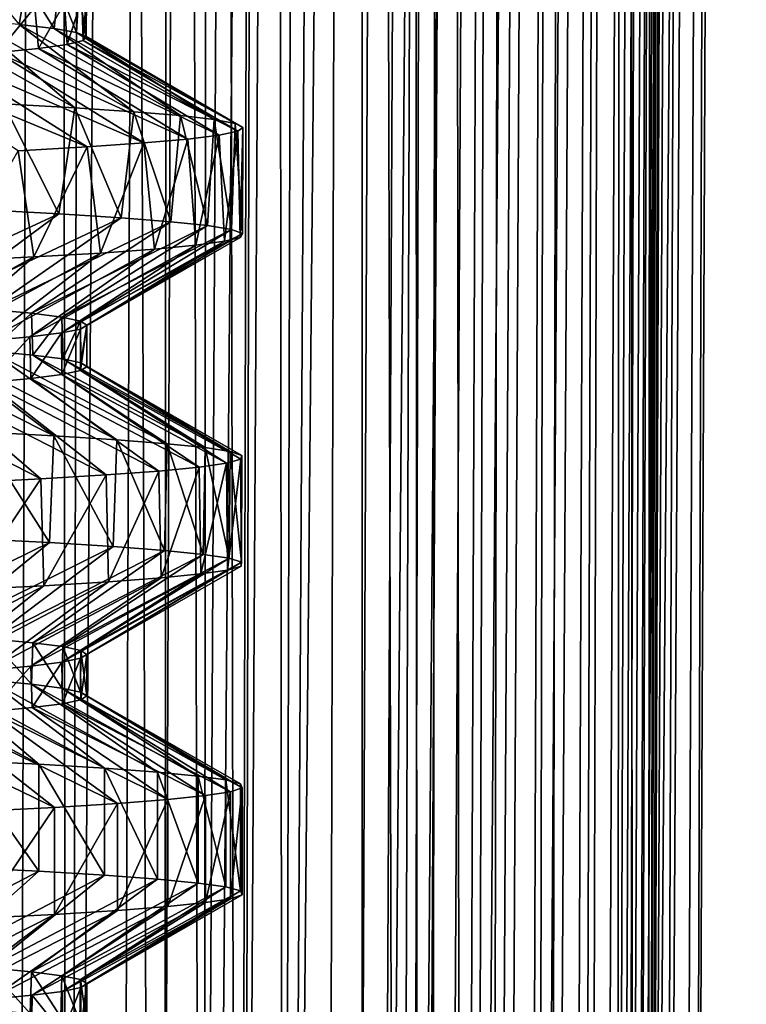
# Model space of a CAD drawing. Header units: millimetres. Extents: x -39 to 39, y -2 to 145.
# Tile 650 of 656: x 12.99 to 17.41, y 53.35 to 59.33. Entities that reach past the tile are written whole.
import ezdxf

# ---------------------------------------------------------------- set-up
doc = ezdxf.new("R2010")
doc.units = ezdxf.units.MM
doc.header["$LTSCALE"] = 65.185185
for name, color, linetype in [('12', 7, 'CONTINUOUS'), ('16', 7, 'CONTINUOUS'), ('160', 7, 'CONTINUOUS'), ('161', 7, 'CONTINUOUS'), ('162', 7, 'CONTINUOUS'), ('163', 7, 'CONTINUOUS'), ('179', 7, 'CONTINUOUS'), ('180', 7, 'CONTINUOUS'), ('50', 7, 'CONTINUOUS'), ('51', 7, 'CONTINUOUS'), ('52', 7, 'CONTINUOUS'), ('53', 7, 'CONTINUOUS'), ('76', 7, 'CONTINUOUS'), ('77', 7, 'CONTINUOUS'), ('78', 7, 'CONTINUOUS'), ('79', 7, 'CONTINUOUS'), ('80', 7, 'CONTINUOUS'), ('81', 7, 'CONTINUOUS'), ('82', 7, 'CONTINUOUS')]:
    doc.layers.add(name, color=color, linetype=linetype)

msp = doc.modelspace()

# ---------------------------------------------------------------- linework, layer by layer
at = {"layer": '12', "color": 7, "linetype": 'Continuous'}
for points in [[(12.475, 121, -11.6881), (13.2165, 121, -10.8427), (12.297, 38.299, -11.4554), (12.475, 121, -11.6881)], [(12.297, 38.299, -11.4554), (13.2165, 121, -10.8427), (12.6355, 38.299, -11.0809), (12.297, 38.299, -11.4554)], [(12.6355, 38.299, -11.0809), (13.2165, 121, -10.8427), (12.9627, 38.299, -10.6964), (12.6355, 38.299, -11.0809)], [(12.9627, 38.299, -10.6964), (13.2165, 121, -10.8427), (13.2781, 38.299, -10.3022), (12.9627, 38.299, -10.6964)], [(13.2165, 121, -10.8427), (13.9007, 121, -9.9504), (13.2781, 38.299, -10.3022), (13.2165, 121, -10.8427)], [(13.2781, 38.299, -10.3022), (13.9007, 121, -9.9504), (13.5815, 38.299, -9.8987), (13.2781, 38.299, -10.3022)], [(13.9007, 121, -9.9504), (13.8727, 38.2987, -9.4864), (13.5815, 38.299, -9.8987), (13.9007, 121, -9.9504)], [(14.5125, 121, 9.0347), (14.0731, 38.2987, 9.1864), (14.3428, 38.299, 8.7594), (14.5125, 121, 9.0347)], [(14.5995, 38.299, 8.3246), (14.5125, 121, 9.0347), (14.3428, 38.299, 8.7594), (14.5995, 38.299, 8.3246)], [(15.0751, 121, 8.0611), (14.5125, 121, 9.0347), (14.5995, 38.299, 8.3246), (15.0751, 121, 8.0611)], [(14.843, 38.299, 7.8822), (15.0751, 121, 8.0611), (14.5995, 38.299, 8.3246), (14.843, 38.299, 7.8822)], [(15.073, 38.299, 7.4328), (15.0751, 121, 8.0611), (14.843, 38.299, 7.8822), (15.073, 38.299, 7.4328)], [(15.2895, 38.299, 6.9767), (15.0751, 121, 8.0611), (15.073, 38.299, 7.4328), (15.2895, 38.299, 6.9767)], [(15.5724, 121, 7.0526), (15.0751, 121, 8.0611), (15.2895, 38.299, 6.9767), (15.5724, 121, 7.0526)], [(15.1518, 38.2987, -7.2709), (15.5676, 121, -7.0632), (15.3633, 38.299, -6.8127), (15.1518, 38.2987, -7.2709)], [(15.4921, 38.299, 6.5144), (15.5724, 121, 7.0526), (15.2895, 38.299, 6.9767), (15.4921, 38.299, 6.5144)], [(15.5676, 121, -7.0632), (15.9983, 121, -6.0244), (15.3633, 38.299, -6.8127), (15.5676, 121, -7.0632)], [(15.3633, 38.299, -6.8127), (15.9983, 121, -6.0244), (15.561, 38.299, -6.3482), (15.3633, 38.299, -6.8127)], [(15.6808, 38.299, 6.0462), (15.5724, 121, 7.0526), (15.4921, 38.299, 6.5144), (15.6808, 38.299, 6.0462)], [(15.561, 38.299, -6.3482), (15.9983, 121, -6.0244), (15.7446, 38.299, -5.878), (15.561, 38.299, -6.3482)], [(16.0024, 121, 6.0135), (15.5724, 121, 7.0526), (15.6808, 38.299, 6.0462), (16.0024, 121, 6.0135)], [(15.8553, 38.2987, 5.5726), (16.0024, 121, 6.0135), (15.6808, 38.299, 6.0462), (15.8553, 38.2987, 5.5726)], [(15.9983, 121, -6.0244), (16.3597, 121, -4.9596), (15.7446, 38.299, -5.878), (15.9983, 121, -6.0244)], [(15.7446, 38.299, -5.878), (16.3597, 121, -4.9596), (15.9141, 38.299, -5.4024), (15.7446, 38.299, -5.878)], [(15.9141, 38.299, -5.4024), (16.3597, 121, -4.9596), (16.0692, 38.299, -4.9219), (15.9141, 38.299, -5.4024)], [(16.0692, 38.299, -4.9219), (16.3597, 121, -4.9596), (16.2098, 38.299, -4.437), (16.0692, 38.299, -4.9219)], [(16.3597, 121, -4.9596), (16.6504, 121, -3.8734), (16.2098, 38.299, -4.437), (16.3597, 121, -4.9596)], [(16.2098, 38.299, -4.437), (16.6504, 121, -3.8734), (16.3357, 38.299, -3.948), (16.2098, 38.299, -4.437)], [(16.6504, 121, -3.8734), (16.447, 38.2987, -3.4554), (16.3357, 38.299, -3.948), (16.6504, 121, -3.8734)], [(16.8652, 121, 2.7933), (16.5174, 38.2987, 3.1016), (16.603, 38.299, 2.6043), (16.8652, 121, 2.7933)], [(16.6738, 38.299, 2.1045), (16.8652, 121, 2.7933), (16.603, 38.299, 2.6043), (16.6738, 38.299, 2.1045)], [(17.0124, 121, 1.6785), (16.8652, 121, 2.7933), (16.6738, 38.299, 2.1045), (17.0124, 121, 1.6785)], [(16.7294, 38.299, 1.6028), (17.0124, 121, 1.6785), (16.6738, 38.299, 2.1045), (16.7294, 38.299, 1.6028)], [(16.77, 38.299, 1.0996), (17.0124, 121, 1.6785), (16.7294, 38.299, 1.6028), (16.77, 38.299, 1.0996)], [(16.7955, 38.299, 0.5954), (17.0124, 121, 1.6785), (16.77, 38.299, 1.0996), (16.7955, 38.299, 0.5954)], [(16.7809, 38.2987, -0.9191), (17.0856, 121, -0.5681), (16.8009, 38.299, -0.4145), (16.7809, 38.2987, -0.9191)], [(17.0859, 121, 0.5564), (17.0124, 121, 1.6785), (16.7955, 38.299, 0.5954), (17.0859, 121, 0.5564)], [(16.8058, 38.299, 0.0905), (17.0859, 121, 0.5564), (16.7955, 38.299, 0.5954), (16.8058, 38.299, 0.0905)], [(17.0856, 121, -0.5681), (17.0859, 121, 0.5564), (16.8009, 38.299, -0.4145), (17.0856, 121, -0.5681)], [(16.8009, 38.299, -0.4145), (17.0859, 121, 0.5564), (16.8058, 38.299, 0.0905), (16.8009, 38.299, -0.4145)]]:
    msp.add_3dface(points, dxfattribs=at)
at = {"layer": '16', "color": 7, "linetype": 'Continuous'}
for points in [[(12.7623, 59.5695, -4.0846), (12.9902, 59.2968, -3.2886), (13.0321, 59.5457, -3.1185), (12.7623, 59.5695, -4.0846)], [(12.9902, 59.2968, -3.2886), (13.2028, 59.2725, -2.2904), (13.0321, 59.5457, -3.1185), (12.9902, 59.2968, -3.2886)], [(13.0321, 59.5457, -3.1185), (13.2028, 59.2725, -2.2904), (13.2286, 59.5219, -2.1365), (13.0321, 59.5457, -3.1185)], [(13.2028, 59.2725, -2.2904), (13.3388, 59.2483, -1.2788), (13.2286, 59.5219, -2.1365), (13.2028, 59.2725, -2.2904)], [(13.2286, 59.5219, -2.1365), (13.3388, 59.2483, -1.2788), (13.3514, 59.498, -1.1406), (13.2286, 59.5219, -2.1365)], [(13.3707, 59.4498, 0.8855), (13.2817, 59.1755, 1.7767), (13.2653, 59.4257, 1.8951), (13.3707, 59.4498, 0.8855)], [(13.3784, 59.1998, 0.7606), (13.2817, 59.1755, 1.7767), (13.3707, 59.4498, 0.8855), (13.3784, 59.1998, 0.7606)], [(13.3388, 59.2483, -1.2788), (13.3975, 59.224, -0.2599), (13.3514, 59.498, -1.1406), (13.3388, 59.2483, -1.2788)], [(13.3514, 59.498, -1.1406), (13.3975, 59.224, -0.2599), (13.3994, 59.474, -0.1301), (13.3514, 59.498, -1.1406)], [(13.3994, 59.474, -0.1301), (13.3784, 59.1998, 0.7606), (13.3707, 59.4498, 0.8855), (13.3994, 59.474, -0.1301)], [(13.3975, 59.224, -0.2599), (13.3784, 59.1998, 0.7606), (13.3994, 59.474, -0.1301), (13.3975, 59.224, -0.2599)], [(13.084, 59.4016, 2.8931), (12.8581, 59.127, 3.7721), (12.8297, 59.3777, 3.8677), (13.084, 59.4016, 2.8931)], [(13.1079, 59.1513, 2.7825), (12.8581, 59.127, 3.7721), (13.084, 59.4016, 2.8931), (13.1079, 59.1513, 2.7825)], [(13.2653, 59.4257, 1.8951), (13.1079, 59.1513, 2.7825), (13.084, 59.4016, 2.8931), (13.2653, 59.4257, 1.8951)], [(13.2817, 59.1755, 1.7767), (13.1079, 59.1513, 2.7825), (13.2653, 59.4257, 1.8951), (13.2817, 59.1755, 1.7767)], [(12.8065, 57.566, -3.9437), (12.8152, 57.3122, -3.9153), (13.0638, 57.5423, -2.9826), (12.8065, 57.566, -3.9437)], [(12.8152, 57.3122, -3.9153), (13.0718, 57.2885, -2.9477), (13.0638, 57.5423, -2.9826), (12.8152, 57.3122, -3.9153)], [(13.0638, 57.5423, -2.9826), (13.0718, 57.2885, -2.9477), (13.249, 57.5187, -2.006), (13.0638, 57.5423, -2.9826)], [(13.0718, 57.2885, -2.9477), (13.2543, 57.2648, -1.9706), (13.249, 57.5187, -2.006), (13.0718, 57.2885, -2.9477)], [(13.249, 57.5187, -2.006), (13.2543, 57.2648, -1.9706), (13.3619, 57.4949, -1.0097), (13.249, 57.5187, -2.006)], [(13.2543, 57.2648, -1.9706), (13.364, 57.2412, -0.9819), (13.3619, 57.4949, -1.0097), (13.2543, 57.2648, -1.9706)], [(13.3619, 57.4949, -1.0097), (13.364, 57.2412, -0.9819), (13.4, 57.4709, 0.0011), (13.3619, 57.4949, -1.0097)], [(13.2462, 57.4226, 2.0245), (13.0608, 57.1461, 2.9961), (13.0551, 57.3985, 3.0206), (13.2462, 57.4226, 2.0245)], [(13.2486, 57.17, 2.0086), (13.0608, 57.1461, 2.9961), (13.2462, 57.4226, 2.0245), (13.2486, 57.17, 2.0086)], [(13.3616, 57.4468, 1.0143), (13.2486, 57.17, 2.0086), (13.2462, 57.4226, 2.0245), (13.3616, 57.4468, 1.0143)], [(13.3619, 57.1938, 1.0102), (13.2486, 57.17, 2.0086), (13.3616, 57.4468, 1.0143), (13.3619, 57.1938, 1.0102)], [(13.4, 57.4709, 0.0011), (13.3619, 57.1938, 1.0102), (13.3616, 57.4468, 1.0143), (13.4, 57.4709, 0.0011)], [(13.4, 57.2176, 0.0123), (13.3619, 57.1938, 1.0102), (13.4, 57.4709, 0.0011), (13.4, 57.2176, 0.0123)], [(13.364, 57.2412, -0.9819), (13.4, 57.2176, 0.0123), (13.4, 57.4709, 0.0011), (13.364, 57.2412, -0.9819)], [(13.0551, 57.3985, 3.0206), (12.8, 57.1223, 3.9647), (12.7909, 57.3746, 3.994), (13.0551, 57.3985, 3.0206)], [(13.0608, 57.1461, 2.9961), (12.8, 57.1223, 3.9647), (13.0551, 57.3985, 3.0206), (13.0608, 57.1461, 2.9961)], [(13.0637, 55.2893, -2.9833), (12.8152, 55.5653, -3.9153), (12.8054, 55.313, -3.9475), (13.0637, 55.2893, -2.9833)], [(13.0718, 55.5415, -2.9477), (12.8152, 55.5653, -3.9153), (13.0637, 55.2893, -2.9833), (13.0718, 55.5415, -2.9477)], [(13.2489, 55.2657, -2.0068), (13.0718, 55.5415, -2.9477), (13.0637, 55.2893, -2.9833), (13.2489, 55.2657, -2.0068)], [(13.2543, 55.5179, -1.9706), (13.0718, 55.5415, -2.9477), (13.2489, 55.2657, -2.0068), (13.2543, 55.5179, -1.9706)], [(13.3615, 55.242, -1.0151), (13.2543, 55.5179, -1.9706), (13.2489, 55.2657, -2.0068), (13.3615, 55.242, -1.0151)], [(13.364, 55.4942, -0.9819), (13.2543, 55.5179, -1.9706), (13.3615, 55.242, -1.0151), (13.364, 55.4942, -0.9819)], [(13.2486, 55.423, 2.0086), (13.3619, 55.4469, 1.0102), (13.2532, 55.1707, 1.9779), (13.2486, 55.423, 2.0086)], [(13.2532, 55.1707, 1.9779), (13.3619, 55.4469, 1.0102), (13.3636, 55.1944, 0.9864), (13.2532, 55.1707, 1.9779)], [(13.4, 55.2182, -0.0135), (13.364, 55.4942, -0.9819), (13.3615, 55.242, -1.0151), (13.4, 55.2182, -0.0135)], [(13.3619, 55.4469, 1.0102), (13.4, 55.4706, 0.0123), (13.3636, 55.1944, 0.9864), (13.3619, 55.4469, 1.0102)], [(13.3636, 55.1944, 0.9864), (13.4, 55.4706, 0.0123), (13.4, 55.2182, -0.0135), (13.3636, 55.1944, 0.9864)], [(13.4, 55.4706, 0.0123), (13.364, 55.4942, -0.9819), (13.4, 55.2182, -0.0135), (13.4, 55.4706, 0.0123)], [(12.8, 55.3753, 3.9647), (13.0608, 55.3991, 2.9961), (12.8148, 55.1234, 3.9168), (12.8, 55.3753, 3.9647)], [(12.8148, 55.1234, 3.9168), (13.0608, 55.3991, 2.9961), (13.0697, 55.147, 2.9568), (12.8148, 55.1234, 3.9168)], [(13.0608, 55.3991, 2.9961), (13.2486, 55.423, 2.0086), (13.0697, 55.147, 2.9568), (13.0608, 55.3991, 2.9961)], [(13.0697, 55.147, 2.9568), (13.2486, 55.423, 2.0086), (13.2532, 55.1707, 1.9779), (13.0697, 55.147, 2.9568)], [(13.056, 53.2901, -3.0166), (12.8054, 53.5661, -3.9475), (12.7969, 53.3137, -3.9747), (13.056, 53.2901, -3.0166)], [(13.0637, 53.5424, -2.9833), (12.8054, 53.5661, -3.9475), (13.056, 53.2901, -3.0166), (13.0637, 53.5424, -2.9833)], [(13.2436, 53.2665, -2.0411), (13.0637, 53.5424, -2.9833), (13.056, 53.2901, -3.0166), (13.2436, 53.2665, -2.0411)], [(13.2489, 53.5187, -2.0068), (13.0637, 53.5424, -2.9833), (13.2436, 53.2665, -2.0411), (13.2489, 53.5187, -2.0068)], [(13.3591, 53.2427, -1.0464), (13.2489, 53.5187, -2.0068), (13.2436, 53.2665, -2.0411), (13.3591, 53.2427, -1.0464)], [(13.3615, 53.495, -1.0151), (13.2489, 53.5187, -2.0068), (13.3591, 53.2427, -1.0464), (13.3615, 53.495, -1.0151)], [(13.3999, 53.2188, -0.0374), (13.3615, 53.495, -1.0151), (13.3591, 53.2427, -1.0464), (13.3999, 53.2188, -0.0374)], [(13.4, 53.4712, -0.0135), (13.3615, 53.495, -1.0151), (13.3999, 53.2188, -0.0374), (13.4, 53.4712, -0.0135)], [(13.3636, 53.4474, 0.9864), (13.4, 53.4712, -0.0135), (13.3645, 53.1947, 0.9743), (13.3636, 53.4474, 0.9864)], [(13.3645, 53.1947, 0.9743), (13.4, 53.4712, -0.0135), (13.3999, 53.2188, -0.0374), (13.3645, 53.1947, 0.9743)], [(13.0697, 53.4001, 2.9568), (13.2532, 53.4237, 1.9779), (13.2524, 53.1706, 1.9834), (13.0697, 53.4001, 2.9568)], [(13.2532, 53.4237, 1.9779), (13.3636, 53.4474, 0.9864), (13.2524, 53.1706, 1.9834), (13.2532, 53.4237, 1.9779)], [(13.2524, 53.1706, 1.9834), (13.3636, 53.4474, 0.9864), (13.3645, 53.1947, 0.9743), (13.2524, 53.1706, 1.9834)], [(12.804, 53.1226, 3.9519), (12.8148, 53.3765, 3.9168), (13.0647, 53.1465, 2.9787), (12.804, 53.1226, 3.9519)], [(12.8148, 53.3765, 3.9168), (13.0697, 53.4001, 2.9568), (13.0647, 53.1465, 2.9787), (12.8148, 53.3765, 3.9168)], [(13.0647, 53.1465, 2.9787), (13.0697, 53.4001, 2.9568), (13.2524, 53.1706, 1.9834), (13.0647, 53.1465, 2.9787)]]:
    msp.add_3dface(points, dxfattribs=at)
at = {"layer": '160', "color": 7, "linetype": 'Continuous'}
for points in [[(12.4738, 55.3369, -4.8953), (12.0715, 55.3608, -5.8172), (13.1082, 54.8028, -5.8392), (12.4738, 55.3369, -4.8953)], [(13.1082, 54.8028, -5.8392), (12.0715, 55.3608, -5.8172), (12.6362, 54.8265, -6.8007), (13.1082, 54.8028, -5.8392)], [(12.8054, 55.313, -3.9475), (12.4738, 55.3369, -4.8953), (13.5073, 54.779, -4.8453), (12.8054, 55.313, -3.9475)], [(13.5073, 54.779, -4.8453), (12.4738, 55.3369, -4.8953), (13.1082, 54.8028, -5.8392), (13.5073, 54.779, -4.8453)], [(13.0637, 55.2893, -2.9833), (12.8054, 55.313, -3.9475), (13.831, 54.7552, -3.8243), (13.0637, 55.2893, -2.9833)], [(13.831, 54.7552, -3.8243), (12.8054, 55.313, -3.9475), (13.5073, 54.779, -4.8453), (13.831, 54.7552, -3.8243)], [(13.2489, 55.2657, -2.0068), (13.0637, 55.2893, -2.9833), (14.0777, 54.7315, -2.782), (13.2489, 55.2657, -2.0068)], [(14.0777, 54.7315, -2.782), (13.0637, 55.2893, -2.9833), (13.831, 54.7552, -3.8243), (14.0777, 54.7315, -2.782)], [(13.3615, 55.242, -1.0151), (13.2489, 55.2657, -2.0068), (14.246, 54.7077, -1.7242), (13.3615, 55.242, -1.0151)], [(14.246, 54.7077, -1.7242), (13.2489, 55.2657, -2.0068), (14.0777, 54.7315, -2.782), (14.246, 54.7077, -1.7242)], [(13.4, 55.2182, -0.0135), (13.3615, 55.242, -1.0151), (14.335, 54.684, -0.6568), (13.4, 55.2182, -0.0135)], [(14.335, 54.684, -0.6568), (13.3615, 55.242, -1.0151), (14.246, 54.7077, -1.7242), (14.335, 54.684, -0.6568)], [(13.3636, 55.1944, 0.9864), (13.4, 55.2182, -0.0135), (14.344, 54.6602, 0.4142), (13.3636, 55.1944, 0.9864)], [(14.344, 54.6602, 0.4142), (13.4, 55.2182, -0.0135), (14.335, 54.684, -0.6568), (14.344, 54.6602, 0.4142)], [(12.8148, 55.1234, 3.9168), (13.0697, 55.147, 2.9568), (13.8937, 54.5889, 3.5898), (12.8148, 55.1234, 3.9168)], [(13.0697, 55.147, 2.9568), (13.2532, 55.1707, 1.9779), (14.1228, 54.6127, 2.5434), (13.0697, 55.147, 2.9568)], [(13.8937, 54.5889, 3.5898), (13.0697, 55.147, 2.9568), (14.1228, 54.6127, 2.5434), (13.8937, 54.5889, 3.5898)], [(13.2532, 55.1707, 1.9779), (13.3636, 55.1944, 0.9864), (14.2732, 54.6364, 1.483), (13.2532, 55.1707, 1.9779)], [(14.1228, 54.6127, 2.5434), (13.2532, 55.1707, 1.9779), (14.2732, 54.6364, 1.483), (14.1228, 54.6127, 2.5434)], [(14.2732, 54.6364, 1.483), (13.3636, 55.1944, 0.9864), (14.344, 54.6602, 0.4142), (14.2732, 54.6364, 1.483)], [(12.0947, 55.0762, 5.7687), (12.4895, 55.0998, 4.8551), (13.2051, 54.5414, 5.6167), (12.0947, 55.0762, 5.7687)], [(12.4895, 55.0998, 4.8551), (12.8148, 55.1234, 3.9168), (13.5873, 54.5651, 4.6161), (12.4895, 55.0998, 4.8551)], [(13.2051, 54.5414, 5.6167), (12.4895, 55.0998, 4.8551), (13.5873, 54.5651, 4.6161), (13.2051, 54.5414, 5.6167)], [(13.5873, 54.5651, 4.6161), (12.8148, 55.1234, 3.9168), (13.8937, 54.5889, 3.5898), (13.5873, 54.5651, 4.6161)], [(12.7494, 54.5176, 6.586), (12.0947, 55.0762, 5.7687), (13.2051, 54.5414, 5.6167), (12.7494, 54.5176, 6.586)], [(12.4677, 53.3373, -4.9109), (12.0698, 53.3609, -5.8207), (13.0375, 52.8066, -5.9954), (12.4677, 53.3373, -4.9109)], [(13.0375, 52.8066, -5.9954), (12.0698, 53.3609, -5.8207), (12.554, 52.8303, -6.9512), (13.0375, 52.8066, -5.9954)]]:
    msp.add_3dface(points, dxfattribs=at)
at = {"layer": '161', "color": 7, "linetype": 'Continuous'}
for points in [[(12.0715, 53.6138, -5.8172), (13.1082, 54.1528, -5.8392), (12.6362, 54.1765, -6.8007), (12.0715, 53.6138, -5.8172)], [(12.0715, 53.6138, -5.8172), (12.4738, 53.5899, -4.8953), (13.1082, 54.1528, -5.8392), (12.0715, 53.6138, -5.8172)], [(12.4738, 53.5899, -4.8953), (13.5073, 54.129, -4.8453), (13.1082, 54.1528, -5.8392), (12.4738, 53.5899, -4.8953)], [(12.4738, 53.5899, -4.8953), (12.8054, 53.5661, -3.9475), (13.5073, 54.129, -4.8453), (12.4738, 53.5899, -4.8953)], [(12.8054, 53.5661, -3.9475), (13.831, 54.1052, -3.8243), (13.5073, 54.129, -4.8453), (12.8054, 53.5661, -3.9475)], [(12.8054, 53.5661, -3.9475), (13.0637, 53.5424, -2.9833), (13.831, 54.1052, -3.8243), (12.8054, 53.5661, -3.9475)], [(13.0637, 53.5424, -2.9833), (14.0777, 54.0815, -2.782), (13.831, 54.1052, -3.8243), (13.0637, 53.5424, -2.9833)], [(13.0637, 53.5424, -2.9833), (13.2489, 53.5187, -2.0068), (14.0777, 54.0815, -2.782), (13.0637, 53.5424, -2.9833)], [(13.2489, 53.5187, -2.0068), (14.246, 54.0577, -1.7242), (14.0777, 54.0815, -2.782), (13.2489, 53.5187, -2.0068)], [(13.2489, 53.5187, -2.0068), (13.3615, 53.495, -1.0151), (14.246, 54.0577, -1.7242), (13.2489, 53.5187, -2.0068)], [(13.3615, 53.495, -1.0151), (14.335, 54.034, -0.6568), (14.246, 54.0577, -1.7242), (13.3615, 53.495, -1.0151)], [(13.3615, 53.495, -1.0151), (13.4, 53.4712, -0.0135), (14.335, 54.034, -0.6568), (13.3615, 53.495, -1.0151)], [(13.4, 53.4712, -0.0135), (13.3636, 53.4474, 0.9864), (14.344, 54.0102, 0.4142), (13.4, 53.4712, -0.0135)], [(13.3636, 53.4474, 0.9864), (14.2732, 53.9864, 1.483), (14.344, 54.0102, 0.4142), (13.3636, 53.4474, 0.9864)], [(13.4, 53.4712, -0.0135), (14.344, 54.0102, 0.4142), (14.335, 54.034, -0.6568), (13.4, 53.4712, -0.0135)], [(13.2532, 53.4237, 1.9779), (13.0697, 53.4001, 2.9568), (14.1228, 53.9627, 2.5434), (13.2532, 53.4237, 1.9779)], [(13.0697, 53.4001, 2.9568), (13.8937, 53.9389, 3.5898), (14.1228, 53.9627, 2.5434), (13.0697, 53.4001, 2.9568)], [(13.3636, 53.4474, 0.9864), (13.2532, 53.4237, 1.9779), (14.2732, 53.9864, 1.483), (13.3636, 53.4474, 0.9864)], [(13.2532, 53.4237, 1.9779), (14.1228, 53.9627, 2.5434), (14.2732, 53.9864, 1.483), (13.2532, 53.4237, 1.9779)], [(12.4895, 53.3529, 4.8551), (12.0947, 53.3292, 5.7687), (13.2051, 53.8914, 5.6167), (12.4895, 53.3529, 4.8551)], [(12.0947, 53.3292, 5.7687), (12.7494, 53.8676, 6.586), (13.2051, 53.8914, 5.6167), (12.0947, 53.3292, 5.7687)], [(12.8148, 53.3765, 3.9168), (12.4895, 53.3529, 4.8551), (13.5873, 53.9151, 4.6161), (12.8148, 53.3765, 3.9168)], [(12.4895, 53.3529, 4.8551), (13.2051, 53.8914, 5.6167), (13.5873, 53.9151, 4.6161), (12.4895, 53.3529, 4.8551)], [(13.0697, 53.4001, 2.9568), (12.8148, 53.3765, 3.9168), (13.8937, 53.9389, 3.5898), (13.0697, 53.4001, 2.9568)], [(12.8148, 53.3765, 3.9168), (13.5873, 53.9151, 4.6161), (13.8937, 53.9389, 3.5898), (12.8148, 53.3765, 3.9168)]]:
    msp.add_3dface(points, dxfattribs=at)
at = {"layer": '162', "color": 7, "linetype": 'Continuous'}
for points in [[(12.7022, 59.321, -4.2677), (12.3406, 59.3453, -5.2221), (13.3281, 58.7902, -5.3183), (12.7022, 59.321, -4.2677)], [(13.3281, 58.7902, -5.3183), (12.3406, 59.3453, -5.2221), (12.8951, 58.814, -6.2959), (13.3281, 58.7902, -5.3183)], [(12.9902, 59.2968, -3.2886), (12.7022, 59.321, -4.2677), (13.6871, 58.7665, -4.3112), (12.9902, 59.2968, -3.2886)], [(13.6871, 58.7665, -4.3112), (12.7022, 59.321, -4.2677), (13.3281, 58.7902, -5.3183), (13.6871, 58.7665, -4.3112)], [(13.2028, 59.2725, -2.2904), (12.9902, 59.2968, -3.2886), (13.9701, 58.7428, -3.2802), (13.2028, 59.2725, -2.2904)], [(13.9701, 58.7428, -3.2802), (12.9902, 59.2968, -3.2886), (13.6871, 58.7665, -4.3112), (13.9701, 58.7428, -3.2802)], [(13.3388, 59.2483, -1.2788), (13.2028, 59.2725, -2.2904), (14.1755, 58.7191, -2.231), (13.3388, 59.2483, -1.2788)], [(14.1755, 58.7191, -2.231), (13.2028, 59.2725, -2.2904), (13.9701, 58.7428, -3.2802), (14.1755, 58.7191, -2.231)], [(13.3975, 59.224, -0.2599), (13.3388, 59.2483, -1.2788), (14.3023, 58.6953, -1.1694), (13.3975, 59.224, -0.2599)], [(14.3023, 58.6953, -1.1694), (13.3388, 59.2483, -1.2788), (14.1755, 58.7191, -2.231), (14.3023, 58.6953, -1.1694)], [(13.3784, 59.1998, 0.7606), (13.3975, 59.224, -0.2599), (14.3496, 58.6716, -0.1013), (13.3784, 59.1998, 0.7606)], [(14.3496, 58.6716, -0.1013), (13.3975, 59.224, -0.2599), (14.3023, 58.6953, -1.1694), (14.3496, 58.6716, -0.1013)], [(12.8581, 59.127, 3.7721), (13.1079, 59.1513, 2.7825), (14.015, 58.6005, 3.0826), (12.8581, 59.127, 3.7721)], [(13.1079, 59.1513, 2.7825), (13.2817, 59.1755, 1.7767), (14.2056, 58.6242, 2.0306), (13.1079, 59.1513, 2.7825)], [(14.015, 58.6005, 3.0826), (13.1079, 59.1513, 2.7825), (14.2056, 58.6242, 2.0306), (14.015, 58.6005, 3.0826)], [(13.2817, 59.1755, 1.7767), (13.3784, 59.1998, 0.7606), (14.3174, 58.6479, 0.9673), (13.2817, 59.1755, 1.7767)], [(14.2056, 58.6242, 2.0306), (13.2817, 59.1755, 1.7767), (14.3174, 58.6479, 0.9673), (14.2056, 58.6242, 2.0306)], [(14.3174, 58.6479, 0.9673), (13.3784, 59.1998, 0.7606), (14.3496, 58.6716, -0.1013), (14.3174, 58.6479, 0.9673)], [(12.1366, 59.0785, 5.68), (12.5337, 59.1028, 4.7398), (13.4019, 58.553, 5.1295), (12.1366, 59.0785, 5.68)], [(12.5337, 59.1028, 4.7398), (12.8581, 59.127, 3.7721), (13.7466, 58.5767, 4.1175), (12.5337, 59.1028, 4.7398)], [(13.4019, 58.553, 5.1295), (12.5337, 59.1028, 4.7398), (13.7466, 58.5767, 4.1175), (13.4019, 58.553, 5.1295)], [(13.7466, 58.5767, 4.1175), (12.8581, 59.127, 3.7721), (14.015, 58.6005, 3.0826), (13.7466, 58.5767, 4.1175)], [(12.9828, 58.5293, 6.1131), (12.1366, 59.0785, 5.68), (13.4019, 58.553, 5.1295), (12.9828, 58.5293, 6.1131)], [(12.4841, 57.3362, -4.8691), (12.0803, 57.3603, -5.7989), (13.2001, 56.7977, -5.6285), (12.4841, 57.3362, -4.8691)], [(13.2001, 56.7977, -5.6285), (12.0803, 57.3603, -5.7989), (12.7444, 56.8214, -6.5956), (13.2001, 56.7977, -5.6285)], [(12.8152, 57.3122, -3.9153), (12.4841, 57.3362, -4.8691), (13.5825, 56.774, -4.63), (12.8152, 57.3122, -3.9153)], [(13.5825, 56.774, -4.63), (12.4841, 57.3362, -4.8691), (13.2001, 56.7977, -5.6285), (13.5825, 56.774, -4.63)], [(13.0718, 57.2885, -2.9477), (12.8152, 57.3122, -3.9153), (13.8896, 56.7502, -3.6059), (13.0718, 57.2885, -2.9477)], [(13.8896, 56.7502, -3.6059), (12.8152, 57.3122, -3.9153), (13.5825, 56.774, -4.63), (13.8896, 56.7502, -3.6059)], [(13.2543, 57.2648, -1.9706), (13.0718, 57.2885, -2.9477), (14.1195, 56.7265, -2.5618), (13.2543, 57.2648, -1.9706)], [(14.1195, 56.7265, -2.5618), (13.0718, 57.2885, -2.9477), (13.8896, 56.7502, -3.6059), (14.1195, 56.7265, -2.5618)], [(13.364, 57.2412, -0.9819), (13.2543, 57.2648, -1.9706), (14.271, 56.7028, -1.5035), (13.364, 57.2412, -0.9819)], [(14.271, 56.7028, -1.5035), (13.2543, 57.2648, -1.9706), (14.1195, 56.7265, -2.5618), (14.271, 56.7028, -1.5035)], [(13.4, 57.2176, 0.0123), (13.364, 57.2412, -0.9819), (14.3434, 56.6791, -0.4368), (13.4, 57.2176, 0.0123)], [(14.3434, 56.6791, -0.4368), (13.364, 57.2412, -0.9819), (14.271, 56.7028, -1.5035), (14.3434, 56.6791, -0.4368)], [(13.2486, 57.17, 2.0086), (13.3619, 57.1938, 1.0102), (14.2492, 56.6316, 1.6979), (13.2486, 57.17, 2.0086)], [(13.3619, 57.1938, 1.0102), (13.4, 57.2176, 0.0123), (14.3361, 56.6553, 0.6323), (13.3619, 57.1938, 1.0102)], [(14.2492, 56.6316, 1.6979), (13.3619, 57.1938, 1.0102), (14.3361, 56.6553, 0.6323), (14.2492, 56.6316, 1.6979)], [(14.3361, 56.6553, 0.6323), (13.4, 57.2176, 0.0123), (14.3434, 56.6791, -0.4368), (14.3361, 56.6553, 0.6323)], [(12.4681, 57.0984, 4.91), (12.8, 57.1223, 3.9647), (13.5181, 56.5605, 4.8148), (12.4681, 57.0984, 4.91)], [(12.8, 57.1223, 3.9647), (13.0608, 57.1461, 2.9961), (13.8391, 56.5842, 3.795), (12.8, 57.1223, 3.9647)], [(13.5181, 56.5605, 4.8148), (12.8, 57.1223, 3.9647), (13.8391, 56.5842, 3.795), (13.5181, 56.5605, 4.8148)], [(13.0608, 57.1461, 2.9961), (13.2486, 57.17, 2.0086), (14.0832, 56.6079, 2.7541), (13.0608, 57.1461, 2.9961)], [(13.8391, 56.5842, 3.795), (13.0608, 57.1461, 2.9961), (14.0832, 56.6079, 2.7541), (13.8391, 56.5842, 3.795)], [(14.0832, 56.6079, 2.7541), (13.2486, 57.17, 2.0086), (14.2492, 56.6316, 1.6979), (14.0832, 56.6079, 2.7541)], [(12.0678, 57.0747, 5.8249), (12.4681, 57.0984, 4.91), (13.1221, 56.5367, 5.8079), (12.0678, 57.0747, 5.8249)], [(12.6533, 56.513, 6.7688), (12.0678, 57.0747, 5.8249), (13.1221, 56.5367, 5.8079), (12.6533, 56.513, 6.7688)], [(13.1221, 56.5367, 5.8079), (12.4681, 57.0984, 4.91), (13.5181, 56.5605, 4.8148), (13.1221, 56.5367, 5.8079)]]:
    msp.add_3dface(points, dxfattribs=at)
at = {"layer": '163', "color": 7, "linetype": 'Continuous'}
for points in [[(12.079, 57.6134, -5.8014), (13.2314, 58.1459, -5.5545), (12.7801, 58.1697, -6.5262), (12.079, 57.6134, -5.8014)], [(12.079, 57.6134, -5.8014), (12.4781, 57.5897, -4.8843), (13.2314, 58.1459, -5.5545), (12.079, 57.6134, -5.8014)], [(12.4781, 57.5897, -4.8843), (13.6089, 58.1221, -4.5518), (13.2314, 58.1459, -5.5545), (12.4781, 57.5897, -4.8843)], [(12.4781, 57.5897, -4.8843), (12.8065, 57.566, -3.9437), (13.6089, 58.1221, -4.5518), (12.4781, 57.5897, -4.8843)], [(12.8065, 57.566, -3.9437), (13.9106, 58.0984, -3.5238), (13.6089, 58.1221, -4.5518), (12.8065, 57.566, -3.9437)], [(12.8065, 57.566, -3.9437), (13.0638, 57.5423, -2.9826), (13.9106, 58.0984, -3.5238), (12.8065, 57.566, -3.9437)], [(13.0638, 57.5423, -2.9826), (14.1347, 58.0746, -2.4762), (13.9106, 58.0984, -3.5238), (13.0638, 57.5423, -2.9826)], [(13.0638, 57.5423, -2.9826), (13.249, 57.5187, -2.006), (14.1347, 58.0746, -2.4762), (13.0638, 57.5423, -2.9826)], [(13.249, 57.5187, -2.006), (14.2801, 58.0508, -1.4147), (14.1347, 58.0746, -2.4762), (13.249, 57.5187, -2.006)], [(13.249, 57.5187, -2.006), (13.3619, 57.4949, -1.0097), (14.2801, 58.0508, -1.4147), (13.249, 57.5187, -2.006)], [(13.3619, 57.4949, -1.0097), (14.3458, 58.027, -0.3453), (14.2801, 58.0508, -1.4147), (13.3619, 57.4949, -1.0097)], [(13.3619, 57.4949, -1.0097), (13.4, 57.4709, 0.0011), (14.3458, 58.027, -0.3453), (13.3619, 57.4949, -1.0097)], [(13.4, 57.4709, 0.0011), (14.3316, 58.0033, 0.7259), (14.3458, 58.027, -0.3453), (13.4, 57.4709, 0.0011)], [(13.2462, 57.4226, 2.0245), (13.0551, 57.3985, 3.0206), (14.0641, 57.9557, 2.8504), (13.2462, 57.4226, 2.0245)], [(13.0551, 57.3985, 3.0206), (13.8122, 57.932, 3.8918), (14.0641, 57.9557, 2.8504), (13.0551, 57.3985, 3.0206)], [(13.3616, 57.4468, 1.0143), (13.2462, 57.4226, 2.0245), (14.2375, 57.9795, 1.7932), (13.3616, 57.4468, 1.0143)], [(13.2462, 57.4226, 2.0245), (14.0641, 57.9557, 2.8504), (14.2375, 57.9795, 1.7932), (13.2462, 57.4226, 2.0245)], [(13.4, 57.4709, 0.0011), (13.3616, 57.4468, 1.0143), (14.3316, 58.0033, 0.7259), (13.4, 57.4709, 0.0011)], [(13.3616, 57.4468, 1.0143), (14.2375, 57.9795, 1.7932), (14.3316, 58.0033, 0.7259), (13.3616, 57.4468, 1.0143)], [(12.7909, 57.3746, 3.994), (12.4561, 57.3507, 4.9403), (13.4833, 57.9082, 4.9114), (12.7909, 57.3746, 3.994)], [(12.4561, 57.3507, 4.9403), (13.0793, 57.8844, 5.9037), (13.4833, 57.9082, 4.9114), (12.4561, 57.3507, 4.9403)], [(13.0551, 57.3985, 3.0206), (12.7909, 57.3746, 3.994), (13.8122, 57.932, 3.8918), (13.0551, 57.3985, 3.0206)], [(12.7909, 57.3746, 3.994), (13.4833, 57.9082, 4.9114), (13.8122, 57.932, 3.8918), (12.7909, 57.3746, 3.994)], [(12.4561, 57.3507, 4.9403), (12.0545, 57.327, 5.8523), (13.0793, 57.8844, 5.9037), (12.4561, 57.3507, 4.9403)], [(12.0545, 57.327, 5.8523), (12.6024, 57.8606, 6.8631), (13.0793, 57.8844, 5.9037), (12.0545, 57.327, 5.8523)], [(12.0803, 55.6134, -5.7989), (13.1736, 56.1492, -5.6902), (12.7124, 56.1729, -6.6572), (12.0803, 55.6134, -5.7989)], [(12.0803, 55.6134, -5.7989), (12.4841, 55.5893, -4.8691), (13.1736, 56.1492, -5.6902), (12.0803, 55.6134, -5.7989)], [(12.4841, 55.5893, -4.8691), (13.5614, 56.1254, -4.6915), (13.1736, 56.1492, -5.6902), (12.4841, 55.5893, -4.8691)], [(12.4841, 55.5893, -4.8691), (12.8152, 55.5653, -3.9153), (13.5614, 56.1254, -4.6915), (12.4841, 55.5893, -4.8691)], [(12.8152, 55.5653, -3.9153), (13.8737, 56.1016, -3.6666), (13.5614, 56.1254, -4.6915), (12.8152, 55.5653, -3.9153)], [(12.8152, 55.5653, -3.9153), (13.0718, 55.5415, -2.9477), (13.8737, 56.1016, -3.6666), (12.8152, 55.5653, -3.9153)], [(13.0718, 55.5415, -2.9477), (14.1086, 56.0779, -2.6213), (13.8737, 56.1016, -3.6666), (13.0718, 55.5415, -2.9477)], [(13.0718, 55.5415, -2.9477), (13.2543, 55.5179, -1.9706), (14.1086, 56.0779, -2.6213), (13.0718, 55.5415, -2.9477)], [(13.2543, 55.5179, -1.9706), (14.2648, 56.0541, -1.5614), (14.1086, 56.0779, -2.6213), (13.2543, 55.5179, -1.9706)], [(13.2543, 55.5179, -1.9706), (13.364, 55.4942, -0.9819), (14.2648, 56.0541, -1.5614), (13.2543, 55.5179, -1.9706)], [(13.364, 55.4942, -0.9819), (14.3415, 56.0303, -0.4927), (14.2648, 56.0541, -1.5614), (13.364, 55.4942, -0.9819)], [(13.3619, 55.4469, 1.0102), (13.2486, 55.423, 2.0086), (14.2552, 55.9828, 1.6468), (13.3619, 55.4469, 1.0102)], [(13.2486, 55.423, 2.0086), (14.0926, 55.959, 2.7057), (14.2552, 55.9828, 1.6468), (13.2486, 55.423, 2.0086)], [(13.4, 55.4706, 0.0123), (13.3619, 55.4469, 1.0102), (14.3383, 56.0065, 0.5786), (13.4, 55.4706, 0.0123)], [(13.3619, 55.4469, 1.0102), (14.2552, 55.9828, 1.6468), (14.3383, 56.0065, 0.5786), (13.3619, 55.4469, 1.0102)], [(13.364, 55.4942, -0.9819), (13.4, 55.4706, 0.0123), (14.3415, 56.0303, -0.4927), (13.364, 55.4942, -0.9819)], [(13.4, 55.4706, 0.0123), (14.3383, 56.0065, 0.5786), (14.3415, 56.0303, -0.4927), (13.4, 55.4706, 0.0123)], [(13.0608, 55.3991, 2.9961), (12.8, 55.3753, 3.9647), (13.8515, 55.9352, 3.7496), (13.0608, 55.3991, 2.9961)], [(12.8, 55.3753, 3.9647), (13.5331, 55.9115, 4.7726), (13.8515, 55.9352, 3.7496), (12.8, 55.3753, 3.9647)], [(13.2486, 55.423, 2.0086), (13.0608, 55.3991, 2.9961), (14.0926, 55.959, 2.7057), (13.2486, 55.423, 2.0086)], [(13.0608, 55.3991, 2.9961), (13.8515, 55.9352, 3.7496), (14.0926, 55.959, 2.7057), (13.0608, 55.3991, 2.9961)], [(12.4681, 55.3515, 4.91), (12.0678, 55.3278, 5.8249), (13.1393, 55.8877, 5.769), (12.4681, 55.3515, 4.91)], [(12.0678, 55.3278, 5.8249), (12.6723, 55.8639, 6.7332), (13.1393, 55.8877, 5.769), (12.0678, 55.3278, 5.8249)], [(12.8, 55.3753, 3.9647), (12.4681, 55.3515, 4.91), (13.5331, 55.9115, 4.7726), (12.8, 55.3753, 3.9647)], [(12.4681, 55.3515, 4.91), (13.1393, 55.8877, 5.769), (13.5331, 55.9115, 4.7726), (12.4681, 55.3515, 4.91)]]:
    msp.add_3dface(points, dxfattribs=at)
at = {"layer": '179', "color": 7, "linetype": 'Continuous'}
for points in [[(13.1082, 54.8028, -5.8392), (12.6362, 54.8265, -6.8007), (13.1082, 54.1528, -5.8392), (13.1082, 54.8028, -5.8392)], [(13.1082, 54.1528, -5.8392), (12.6362, 54.8265, -6.8007), (12.6362, 54.1765, -6.8007), (13.1082, 54.1528, -5.8392)], [(13.5073, 54.779, -4.8453), (13.1082, 54.8028, -5.8392), (13.5073, 54.129, -4.8453), (13.5073, 54.779, -4.8453)], [(13.5073, 54.129, -4.8453), (13.1082, 54.8028, -5.8392), (13.1082, 54.1528, -5.8392), (13.5073, 54.129, -4.8453)], [(13.831, 54.7552, -3.8243), (13.5073, 54.779, -4.8453), (13.831, 54.1052, -3.8243), (13.831, 54.7552, -3.8243)], [(13.831, 54.1052, -3.8243), (13.5073, 54.779, -4.8453), (13.5073, 54.129, -4.8453), (13.831, 54.1052, -3.8243)], [(14.0777, 54.7315, -2.782), (13.831, 54.7552, -3.8243), (14.0777, 54.0815, -2.782), (14.0777, 54.7315, -2.782)], [(14.0777, 54.0815, -2.782), (13.831, 54.7552, -3.8243), (13.831, 54.1052, -3.8243), (14.0777, 54.0815, -2.782)], [(14.246, 54.7077, -1.7242), (14.0777, 54.7315, -2.782), (14.246, 54.0577, -1.7242), (14.246, 54.7077, -1.7242)], [(14.246, 54.0577, -1.7242), (14.0777, 54.7315, -2.782), (14.0777, 54.0815, -2.782), (14.246, 54.0577, -1.7242)], [(14.335, 54.684, -0.6568), (14.246, 54.7077, -1.7242), (14.335, 54.034, -0.6568), (14.335, 54.684, -0.6568)], [(14.335, 54.034, -0.6568), (14.246, 54.7077, -1.7242), (14.246, 54.0577, -1.7242), (14.335, 54.034, -0.6568)], [(14.344, 54.6602, 0.4142), (14.335, 54.684, -0.6568), (14.344, 54.0102, 0.4142), (14.344, 54.6602, 0.4142)], [(14.344, 54.0102, 0.4142), (14.335, 54.684, -0.6568), (14.335, 54.034, -0.6568), (14.344, 54.0102, 0.4142)], [(13.8937, 54.5889, 3.5898), (14.1228, 54.6127, 2.5434), (13.8937, 53.9389, 3.5898), (13.8937, 54.5889, 3.5898)], [(13.8937, 53.9389, 3.5898), (14.1228, 54.6127, 2.5434), (14.1228, 53.9627, 2.5434), (13.8937, 53.9389, 3.5898)], [(14.1228, 54.6127, 2.5434), (14.2732, 54.6364, 1.483), (14.1228, 53.9627, 2.5434), (14.1228, 54.6127, 2.5434)], [(14.1228, 53.9627, 2.5434), (14.2732, 54.6364, 1.483), (14.2732, 53.9864, 1.483), (14.1228, 53.9627, 2.5434)], [(14.2732, 54.6364, 1.483), (14.344, 54.6602, 0.4142), (14.2732, 53.9864, 1.483), (14.2732, 54.6364, 1.483)], [(14.2732, 53.9864, 1.483), (14.344, 54.6602, 0.4142), (14.344, 54.0102, 0.4142), (14.2732, 53.9864, 1.483)], [(13.2051, 54.5414, 5.6167), (13.5873, 54.5651, 4.6161), (13.2051, 53.8914, 5.6167), (13.2051, 54.5414, 5.6167)], [(13.2051, 53.8914, 5.6167), (13.5873, 54.5651, 4.6161), (13.5873, 53.9151, 4.6161), (13.2051, 53.8914, 5.6167)], [(13.5873, 54.5651, 4.6161), (13.8937, 54.5889, 3.5898), (13.5873, 53.9151, 4.6161), (13.5873, 54.5651, 4.6161)], [(13.5873, 53.9151, 4.6161), (13.8937, 54.5889, 3.5898), (13.8937, 53.9389, 3.5898), (13.5873, 53.9151, 4.6161)], [(12.7494, 54.5176, 6.586), (13.2051, 54.5414, 5.6167), (12.7494, 53.8676, 6.586), (12.7494, 54.5176, 6.586)], [(12.7494, 53.8676, 6.586), (13.2051, 54.5414, 5.6167), (13.2051, 53.8914, 5.6167), (12.7494, 53.8676, 6.586)]]:
    msp.add_3dface(points, dxfattribs=at)
at = {"layer": '180', "color": 7, "linetype": 'Continuous'}
for points in [[(13.2314, 58.1459, -5.5545), (12.8951, 58.814, -6.2959), (12.7801, 58.1697, -6.5262), (13.2314, 58.1459, -5.5545)], [(13.3281, 58.7902, -5.3183), (12.8951, 58.814, -6.2959), (13.2314, 58.1459, -5.5545), (13.3281, 58.7902, -5.3183)], [(13.6089, 58.1221, -4.5518), (13.3281, 58.7902, -5.3183), (13.2314, 58.1459, -5.5545), (13.6089, 58.1221, -4.5518)], [(13.6871, 58.7665, -4.3112), (13.3281, 58.7902, -5.3183), (13.6089, 58.1221, -4.5518), (13.6871, 58.7665, -4.3112)], [(13.9106, 58.0984, -3.5238), (13.6871, 58.7665, -4.3112), (13.6089, 58.1221, -4.5518), (13.9106, 58.0984, -3.5238)], [(13.9701, 58.7428, -3.2802), (13.6871, 58.7665, -4.3112), (13.9106, 58.0984, -3.5238), (13.9701, 58.7428, -3.2802)], [(14.1347, 58.0746, -2.4762), (13.9701, 58.7428, -3.2802), (13.9106, 58.0984, -3.5238), (14.1347, 58.0746, -2.4762)], [(14.1755, 58.7191, -2.231), (13.9701, 58.7428, -3.2802), (14.1347, 58.0746, -2.4762), (14.1755, 58.7191, -2.231)], [(14.2801, 58.0508, -1.4147), (14.1755, 58.7191, -2.231), (14.1347, 58.0746, -2.4762), (14.2801, 58.0508, -1.4147)], [(14.3023, 58.6953, -1.1694), (14.1755, 58.7191, -2.231), (14.2801, 58.0508, -1.4147), (14.3023, 58.6953, -1.1694)], [(14.3458, 58.027, -0.3453), (14.3023, 58.6953, -1.1694), (14.2801, 58.0508, -1.4147), (14.3458, 58.027, -0.3453)], [(14.3496, 58.6716, -0.1013), (14.3023, 58.6953, -1.1694), (14.3458, 58.027, -0.3453), (14.3496, 58.6716, -0.1013)], [(14.3174, 58.6479, 0.9673), (14.3496, 58.6716, -0.1013), (14.3316, 58.0033, 0.7259), (14.3174, 58.6479, 0.9673)], [(14.3316, 58.0033, 0.7259), (14.3496, 58.6716, -0.1013), (14.3458, 58.027, -0.3453), (14.3316, 58.0033, 0.7259)], [(14.015, 58.6005, 3.0826), (14.2056, 58.6242, 2.0306), (14.0641, 57.9557, 2.8504), (14.015, 58.6005, 3.0826)], [(14.0641, 57.9557, 2.8504), (14.2056, 58.6242, 2.0306), (14.2375, 57.9795, 1.7932), (14.0641, 57.9557, 2.8504)], [(14.2056, 58.6242, 2.0306), (14.3174, 58.6479, 0.9673), (14.2375, 57.9795, 1.7932), (14.2056, 58.6242, 2.0306)], [(14.2375, 57.9795, 1.7932), (14.3174, 58.6479, 0.9673), (14.3316, 58.0033, 0.7259), (14.2375, 57.9795, 1.7932)], [(12.9828, 58.5293, 6.1131), (13.4019, 58.553, 5.1295), (13.0793, 57.8844, 5.9037), (12.9828, 58.5293, 6.1131)], [(13.0793, 57.8844, 5.9037), (13.4019, 58.553, 5.1295), (13.4833, 57.9082, 4.9114), (13.0793, 57.8844, 5.9037)], [(13.4019, 58.553, 5.1295), (13.7466, 58.5767, 4.1175), (13.4833, 57.9082, 4.9114), (13.4019, 58.553, 5.1295)], [(13.4833, 57.9082, 4.9114), (13.7466, 58.5767, 4.1175), (13.8122, 57.932, 3.8918), (13.4833, 57.9082, 4.9114)], [(13.7466, 58.5767, 4.1175), (14.015, 58.6005, 3.0826), (13.8122, 57.932, 3.8918), (13.7466, 58.5767, 4.1175)], [(13.8122, 57.932, 3.8918), (14.015, 58.6005, 3.0826), (14.0641, 57.9557, 2.8504), (13.8122, 57.932, 3.8918)], [(12.6024, 57.8606, 6.8631), (12.9828, 58.5293, 6.1131), (13.0793, 57.8844, 5.9037), (12.6024, 57.8606, 6.8631)], [(13.1736, 56.1492, -5.6902), (12.7444, 56.8214, -6.5956), (12.7124, 56.1729, -6.6572), (13.1736, 56.1492, -5.6902)], [(13.2001, 56.7977, -5.6285), (12.7444, 56.8214, -6.5956), (13.1736, 56.1492, -5.6902), (13.2001, 56.7977, -5.6285)], [(13.5614, 56.1254, -4.6915), (13.2001, 56.7977, -5.6285), (13.1736, 56.1492, -5.6902), (13.5614, 56.1254, -4.6915)], [(13.5825, 56.774, -4.63), (13.2001, 56.7977, -5.6285), (13.5614, 56.1254, -4.6915), (13.5825, 56.774, -4.63)], [(13.8737, 56.1016, -3.6666), (13.5825, 56.774, -4.63), (13.5614, 56.1254, -4.6915), (13.8737, 56.1016, -3.6666)], [(13.8896, 56.7502, -3.6059), (13.5825, 56.774, -4.63), (13.8737, 56.1016, -3.6666), (13.8896, 56.7502, -3.6059)], [(14.1086, 56.0779, -2.6213), (13.8896, 56.7502, -3.6059), (13.8737, 56.1016, -3.6666), (14.1086, 56.0779, -2.6213)], [(14.1195, 56.7265, -2.5618), (13.8896, 56.7502, -3.6059), (14.1086, 56.0779, -2.6213), (14.1195, 56.7265, -2.5618)], [(14.2648, 56.0541, -1.5614), (14.1195, 56.7265, -2.5618), (14.1086, 56.0779, -2.6213), (14.2648, 56.0541, -1.5614)], [(14.271, 56.7028, -1.5035), (14.1195, 56.7265, -2.5618), (14.2648, 56.0541, -1.5614), (14.271, 56.7028, -1.5035)], [(14.3415, 56.0303, -0.4927), (14.271, 56.7028, -1.5035), (14.2648, 56.0541, -1.5614), (14.3415, 56.0303, -0.4927)], [(14.3434, 56.6791, -0.4368), (14.271, 56.7028, -1.5035), (14.3415, 56.0303, -0.4927), (14.3434, 56.6791, -0.4368)], [(14.2492, 56.6316, 1.6979), (14.3361, 56.6553, 0.6323), (14.2552, 55.9828, 1.6468), (14.2492, 56.6316, 1.6979)], [(14.2552, 55.9828, 1.6468), (14.3361, 56.6553, 0.6323), (14.3383, 56.0065, 0.5786), (14.2552, 55.9828, 1.6468)], [(14.3361, 56.6553, 0.6323), (14.3434, 56.6791, -0.4368), (14.3383, 56.0065, 0.5786), (14.3361, 56.6553, 0.6323)], [(14.3383, 56.0065, 0.5786), (14.3434, 56.6791, -0.4368), (14.3415, 56.0303, -0.4927), (14.3383, 56.0065, 0.5786)], [(13.5181, 56.5605, 4.8148), (13.8391, 56.5842, 3.795), (13.5331, 55.9115, 4.7726), (13.5181, 56.5605, 4.8148)], [(13.5331, 55.9115, 4.7726), (13.8391, 56.5842, 3.795), (13.8515, 55.9352, 3.7496), (13.5331, 55.9115, 4.7726)], [(13.8391, 56.5842, 3.795), (14.0832, 56.6079, 2.7541), (13.8515, 55.9352, 3.7496), (13.8391, 56.5842, 3.795)], [(13.8515, 55.9352, 3.7496), (14.0832, 56.6079, 2.7541), (14.0926, 55.959, 2.7057), (13.8515, 55.9352, 3.7496)], [(14.0832, 56.6079, 2.7541), (14.2492, 56.6316, 1.6979), (14.0926, 55.959, 2.7057), (14.0832, 56.6079, 2.7541)], [(14.0926, 55.959, 2.7057), (14.2492, 56.6316, 1.6979), (14.2552, 55.9828, 1.6468), (14.0926, 55.959, 2.7057)], [(12.6533, 56.513, 6.7688), (13.1221, 56.5367, 5.8079), (12.6723, 55.8639, 6.7332), (12.6533, 56.513, 6.7688)], [(12.6723, 55.8639, 6.7332), (13.1221, 56.5367, 5.8079), (13.1393, 55.8877, 5.769), (12.6723, 55.8639, 6.7332)], [(13.1221, 56.5367, 5.8079), (13.5181, 56.5605, 4.8148), (13.1393, 55.8877, 5.769), (13.1221, 56.5367, 5.8079)], [(13.1393, 55.8877, 5.769), (13.5181, 56.5605, 4.8148), (13.5331, 55.9115, 4.7726), (13.1393, 55.8877, 5.769)]]:
    msp.add_3dface(points, dxfattribs=at)
at = {"layer": '50', "color": 7, "linetype": 'Continuous'}
for points in [[(14.1628, 121, -10.1382), (14.7925, 121, -9.1952), (14.1086, 38.2987, -9.6554), (14.1628, 121, -10.1382)], [(14.1086, 38.2987, -9.6554), (14.7925, 121, -9.1952), (14.5828, 38.2988, -8.9231), (14.1086, 38.2987, -9.6554)], [(14.7925, 121, -9.1952), (15.3595, 121, -8.2131), (14.5828, 38.2988, -8.9231), (14.7925, 121, -9.1952)], [(14.5828, 38.2988, -8.9231), (15.3595, 121, -8.2131), (15.0194, 38.2988, -8.1668), (14.5828, 38.2988, -8.9231)], [(15.3595, 121, -8.2131), (15.4161, 38.2987, -7.3907), (15.0194, 38.2988, -8.1668), (15.3595, 121, -8.2131)], [(15.3595, 121, -8.2131), (15.8614, 121, -7.1963), (15.4161, 38.2987, -7.3907), (15.3595, 121, -8.2131)]]:
    msp.add_3dface(points, dxfattribs=at)
at = {"layer": '51', "color": 7, "linetype": 'Continuous'}
for points in [[(16.9645, 121, -3.9466), (17.1853, 121, -2.8344), (16.7296, 38.2987, -3.5213), (16.9645, 121, -3.9466)], [(16.7296, 38.2987, -3.5213), (17.1853, 121, -2.8344), (16.8874, 38.2988, -2.6633), (16.7296, 38.2987, -3.5213)], [(17.1853, 121, -2.8344), (17.3333, 121, -1.7101), (16.8874, 38.2988, -2.6633), (17.1853, 121, -2.8344)], [(16.8874, 38.2988, -2.6633), (17.3333, 121, -1.7101), (17.0014, 38.2988, -1.7974), (16.8874, 38.2988, -2.6633)], [(17.3333, 121, -1.7101), (17.0709, 38.2987, -0.9286), (17.0014, 38.2988, -1.7974), (17.3333, 121, -1.7101)], [(17.3333, 121, -1.7101), (17.4079, 121, -0.5786), (17.0709, 38.2987, -0.9286), (17.3333, 121, -1.7101)]]:
    msp.add_3dface(points, dxfattribs=at)
at = {"layer": '52', "color": 7, "linetype": 'Continuous'}
for points in [[(16.6684, 121, 5.0532), (16.3042, 121, 6.1271), (16.1268, 38.2987, 5.6748), (16.6684, 121, 5.0532)], [(16.6684, 121, 5.0532), (16.1268, 38.2987, 5.6748), (16.3951, 38.2988, 4.8456), (16.6684, 121, 5.0532)], [(16.6211, 38.2988, 4.002), (16.6684, 121, 5.0532), (16.3951, 38.2988, 4.8456), (16.6211, 38.2988, 4.002)], [(16.9618, 121, 3.9579), (16.6684, 121, 5.0532), (16.6211, 38.2988, 4.002), (16.9618, 121, 3.9579)], [(16.8037, 38.2987, 3.1489), (16.9618, 121, 3.9579), (16.6211, 38.2988, 4.002), (16.8037, 38.2987, 3.1489)], [(17.1834, 121, 2.8458), (16.9618, 121, 3.9579), (16.8037, 38.2987, 3.1489), (17.1834, 121, 2.8458)]]:
    msp.add_3dface(points, dxfattribs=at)
at = {"layer": '53', "color": 7, "linetype": 'Continuous'}
for points in [[(13.4658, 121, 11.0473), (12.7184, 121, 11.9001), (12.7276, 38.2987, 11.4143), (13.4658, 121, 11.0473)], [(13.4658, 121, 11.0473), (12.7276, 38.2987, 11.4143), (13.2928, 38.2988, 10.7509), (13.4658, 121, 11.0473)], [(13.8244, 38.2988, 10.058), (13.4658, 121, 11.0473), (13.2928, 38.2988, 10.7509), (13.8244, 38.2988, 10.058)], [(14.1561, 121, 10.1477), (13.4658, 121, 11.0473), (13.8244, 38.2988, 10.058), (14.1561, 121, 10.1477)], [(14.3195, 38.2987, 9.3397), (14.1561, 121, 10.1477), (13.8244, 38.2988, 10.058), (14.3195, 38.2987, 9.3397)], [(14.7864, 121, 9.205), (14.1561, 121, 10.1477), (14.3195, 38.2987, 9.3397), (14.7864, 121, 9.205)]]:
    msp.add_3dface(points, dxfattribs=at)
at = {"layer": '76', "color": 7, "linetype": 'Continuous'}
for points in [[(13.8727, 38.2987, -9.4864), (13.9007, 121, -9.9504), (14.1086, 38.2987, -9.6554), (13.8727, 38.2987, -9.4864)], [(13.9007, 121, -9.9504), (14.1628, 121, -10.1382), (14.1086, 38.2987, -9.6554), (13.9007, 121, -9.9504)]]:
    msp.add_3dface(points, dxfattribs=at)
at = {"layer": '77', "color": 7, "linetype": 'Continuous'}
for points in [[(15.5676, 121, -7.0632), (15.1518, 38.2987, -7.2709), (15.8614, 121, -7.1963), (15.5676, 121, -7.0632)], [(15.8614, 121, -7.1963), (15.1518, 38.2987, -7.2709), (15.4161, 38.2987, -7.3907), (15.8614, 121, -7.1963)]]:
    msp.add_3dface(points, dxfattribs=at)
at = {"layer": '78', "color": 7, "linetype": 'Continuous'}
for points in [[(16.447, 38.2987, -3.4554), (16.6504, 121, -3.8734), (16.7296, 38.2987, -3.5213), (16.447, 38.2987, -3.4554)], [(16.6504, 121, -3.8734), (16.9645, 121, -3.9466), (16.7296, 38.2987, -3.5213), (16.6504, 121, -3.8734)]]:
    msp.add_3dface(points, dxfattribs=at)
at = {"layer": '79', "color": 7, "linetype": 'Continuous'}
for points in [[(17.0856, 121, -0.5681), (16.7809, 38.2987, -0.9191), (17.4079, 121, -0.5786), (17.0856, 121, -0.5681)], [(17.4079, 121, -0.5786), (16.7809, 38.2987, -0.9191), (17.0709, 38.2987, -0.9286), (17.4079, 121, -0.5786)]]:
    msp.add_3dface(points, dxfattribs=at)
at = {"layer": '80', "color": 7, "linetype": 'Continuous'}
for points in [[(16.5174, 38.2987, 3.1016), (16.8652, 121, 2.7933), (16.8037, 38.2987, 3.1489), (16.5174, 38.2987, 3.1016)], [(16.8652, 121, 2.7933), (17.1834, 121, 2.8458), (16.8037, 38.2987, 3.1489), (16.8652, 121, 2.7933)]]:
    msp.add_3dface(points, dxfattribs=at)
at = {"layer": '81', "color": 7, "linetype": 'Continuous'}
for points in [[(16.0024, 121, 6.0135), (15.8553, 38.2987, 5.5726), (16.3042, 121, 6.1271), (16.0024, 121, 6.0135)], [(16.3042, 121, 6.1271), (15.8553, 38.2987, 5.5726), (16.1268, 38.2987, 5.6748), (16.3042, 121, 6.1271)]]:
    msp.add_3dface(points, dxfattribs=at)
at = {"layer": '82', "color": 7, "linetype": 'Continuous'}
for points in [[(14.0731, 38.2987, 9.1864), (14.5125, 121, 9.0347), (14.3195, 38.2987, 9.3397), (14.0731, 38.2987, 9.1864)], [(14.5125, 121, 9.0347), (14.7864, 121, 9.205), (14.3195, 38.2987, 9.3397), (14.5125, 121, 9.0347)]]:
    msp.add_3dface(points, dxfattribs=at)

doc.saveas('drawing.dxf')
